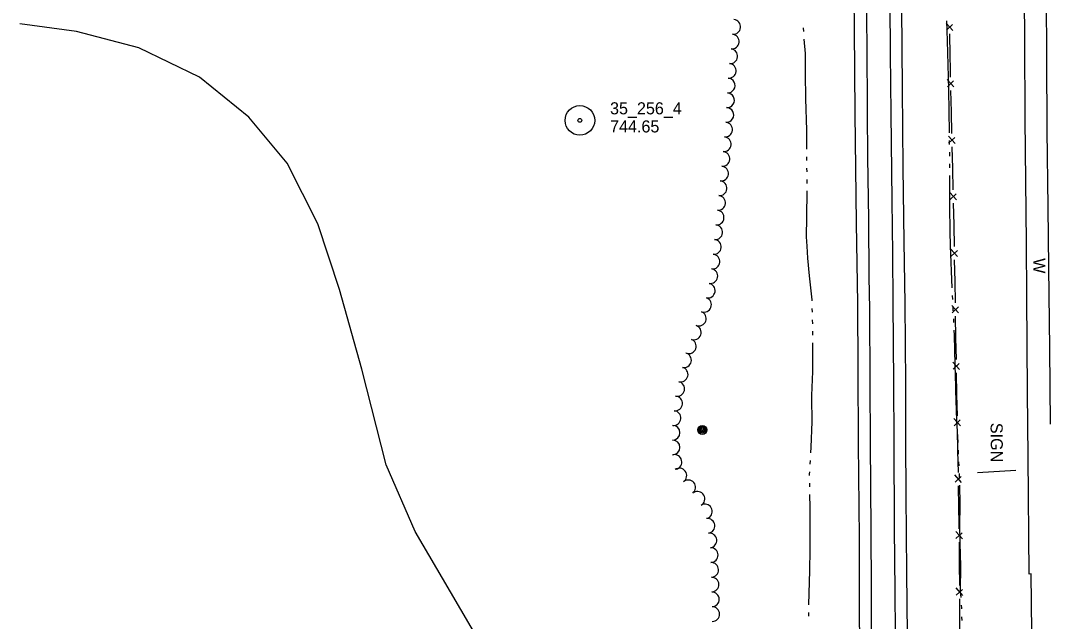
# Model space of a CAD drawing. Extents: x 589250 to 1188077, y 162953 to 363065.
# Drawn here: x 593723 to 594235, y 164518 to 164817 of the extents above; entities that cross this region are included whole.
import ezdxf

# ---------------------------------------------------------------- set-up
doc = ezdxf.new("R2010")
doc.units = 0
for name, color, linetype in [('E_DWY', 7, 'Continuous'), ('E_FEN_P', 7, 'Continuous'), ('E_LAND_TreeLine_P', 7, 'Continuous'), ('E_MAP_PassPoints', 7, 'Continuous'), ('E_MISCPROP', 7, 'Continuous'), ('E_RDWY', 7, 'Continuous'), ('E_RDWY_Gravel', 7, 'Continuous'), ('E_SGN', 7, 'Continuous'), ('E_SGN_Text', 7, 'Continuous'), ('E_WAL', 7, 'Continuous'), ('E_WAL_Text', 7, 'Continuous'), ('E_WTR_FlowLine', 7, 'Continuous')]:
    doc.layers.add(name, color=color, linetype=linetype)

msp = doc.modelspace()

# ---------------------------------------------------------------- linework, layer by layer
at = {"layer": 'E_DWY'}
for p, q in [((593750.33, 164811.53), (593722.1, 164815.32)), ((593781.32, 164803.43), (593750.33, 164811.53)), ((593811.62, 164788.71), (593781.32, 164803.43)), ((593836.14, 164768.78), (593811.62, 164788.71)), ((593855.25, 164746.06), (593836.14, 164768.78)), ((593870.41, 164715.75), (593855.25, 164746.06)), ((593881.25, 164683.12), (593870.41, 164715.75)), ((593892.29, 164643.47), (593881.25, 164683.12)), ((593904.44, 164595.94), (593892.29, 164643.47)), ((593918.81, 164562.75), (593904.44, 164595.94)), ((593936.38, 164532.73), (593918.81, 164562.75)), ((593961.79, 164489.76), (593936.38, 164532.73))]:
    msp.add_line(p, q, dxfattribs=at)
at = {"layer": 'E_FEN_P'}
for p, q in [((594186.36, 164811.97), (594183.05, 164815.65)), ((594183.11, 164812.08), (594186.25, 164814.95)), ((594185.06, 164799.56), (594184.89, 164810.29)), ((594185.17, 164792.62), (594185.06, 164799.56)), ((594185.26, 164788.83), (594185.17, 164792.62)), ((594186.88, 164783.88), (594183.54, 164787.54)), ((594183.62, 164783.98), (594186.74, 164786.86)), ((594185.66, 164771.47), (594185.41, 164782.19)), ((594185.9, 164760.74), (594185.66, 164771.47)), ((594187.52, 164755.78), (594184.18, 164759.45)), ((594184.26, 164755.88), (594187.38, 164758.76)), ((594186.3, 164743.37), (594186.05, 164754.1)), ((594186.54, 164732.64), (594186.3, 164743.37)), ((594188.16, 164727.69), (594184.82, 164731.35)), ((594184.9, 164727.78), (594188.02, 164730.67)), ((594186.94, 164715.28), (594186.7, 164726)), ((594186.95, 164715.05), (594186.94, 164715.28)), ((594187.13, 164704.55), (594186.95, 164715.05)), ((594188.72, 164699.58), (594185.4, 164703.26)), ((594185.46, 164699.7), (594188.6, 164702.56)), ((594187.43, 164687.18), (594187.24, 164697.91)), ((594187.61, 164676.45), (594187.43, 164687.18)), ((594189.2, 164671.48), (594185.88, 164675.16)), ((594185.95, 164671.6), (594189.08, 164674.47)), ((594187.91, 164659.08), (594187.73, 164669.81)), ((594188.1, 164648.35), (594187.91, 164659.08)), ((594189.69, 164643.39), (594186.37, 164647.07)), ((594186.43, 164643.5), (594189.57, 164646.37)), ((594188.41, 164630.98), (594188.22, 164641.71)), ((594188.6, 164620.25), (594188.41, 164630.98)), ((594190.19, 164615.29), (594186.87, 164618.97)), ((594186.93, 164615.4), (594190.07, 164618.27)), ((594188.91, 164602.88), (594188.72, 164613.61)), ((594189.1, 164592.15), (594188.91, 164602.88)), ((594190.69, 164587.19), (594187.37, 164590.87)), ((594187.43, 164587.3), (594190.57, 164590.17)), ((594189.41, 164574.78), (594189.22, 164585.51)), ((594189.55, 164566.79), (594189.41, 164574.78)), ((594191.1, 164559.07), (594187.82, 164562.79)), ((594189.57, 164564.05), (594189.55, 164566.79)), ((594187.85, 164559.22), (594191.02, 164562.06)), ((594189.68, 164546.68), (594189.61, 164557.41)), ((594189.75, 164535.95), (594189.68, 164546.68)), ((594191.28, 164530.97), (594188.01, 164534.69)), ((594188.03, 164531.12), (594191.2, 164533.95)), ((594189.86, 164518.58), (594189.79, 164529.31)), ((594189.93, 164507.85), (594189.86, 164518.58))]:
    msp.add_line(p, q, dxfattribs=at)
at = {"layer": 'E_LAND_TreeLine_P'}
for centre, start, end in [((594077.1, 164813.77), 264.2258, 84.2258), ((594076.37, 164806.48), 264.2258, 84.2258), ((594075.63, 164799.19), 264.2258, 84.2258), ((594074.89, 164791.9), 264.2258, 84.2258), ((594074.33, 164784.6), 267.3551, 87.3551), ((594073.99, 164777.28), 267.3551, 87.3551), ((594073.65, 164769.96), 267.3551, 87.3551), ((594073.05, 164762.66), 264.8114, 84.8114), ((594072.39, 164755.37), 264.8114, 84.8114), ((594071.72, 164748.07), 264.8114, 84.8114), ((594071.03, 164740.78), 264.3188, 84.3188), ((594070.3, 164733.49), 264.3188, 84.3188), ((594069.58, 164726.2), 264.3188, 84.3188), ((594068.85, 164718.91), 264.3188, 84.3188), ((594068.15, 164711.62), 264.6044, 84.6044), ((594067.46, 164704.32), 264.6044, 84.6044), ((594066.77, 164697.03), 264.6044, 84.6044), ((594065.7, 164689.79), 260.111, 80.111), ((594064.44, 164682.57), 260.111, 80.111), ((594062.55, 164675.52), 249.4535, 69.4535), ((594059.98, 164668.66), 249.4535, 69.4535), ((594057.48, 164661.78), 250.3915, 70.3915), ((594055.02, 164654.88), 250.3915, 70.3915), ((594052.62, 164647.96), 256.6662, 76.6662), ((594050.93, 164640.83), 256.6662, 76.6662), ((594049.24, 164633.7), 256.6662, 76.6662), ((594048.13, 164626.48), 264.159, 84.159), ((594047.39, 164619.19), 264.159, 84.159), ((594046.91, 164611.89), 270.08, 90.08), ((594046.92, 164604.56), 270.08, 90.08), ((594047.86, 164597.34), 282.7649, 102.7649), ((594050.3, 164590.57), 306.3663, 126.3663), ((594054.69, 164584.71), 309.905, 129.905), ((594059.29, 164579.02), 300.2816, 120.2816), ((594062.98, 164572.69), 300.2816, 120.2816), ((594064.29, 164565.55), 277.3817, 97.3817), ((594065.23, 164558.28), 277.3817, 97.3817), ((594065.88, 164551), 271.6711, 91.6711), ((594066.1, 164543.67), 271.6711, 91.6711), ((594066.31, 164536.35), 271.6711, 91.6711), ((594066.46, 164529.03), 271.1455, 91.1455), ((594066.61, 164521.7), 271.1455, 91.1455)]:
    msp.add_arc(centre, 3.66, start, end, dxfattribs=at)
at = {"layer": 'E_MAP_PassPoints'}
for radius in [7.38, 7.38, 7.38, 7.38, 0.945, 0.945, 0.945, 0.945]:
    msp.add_circle((594000.8, 164767.27), radius, dxfattribs=at)
at = {"layer": 'E_MISCPROP'}
for radius in [2.23, 1.67, 1.12, 0.558]:
    msp.add_circle((594061.69, 164613.31), radius, dxfattribs=at)
at = {"layer": 'E_RDWY'}
for p, q in [((594233.08, 164798.57), (594232.73, 164846.84)), ((594143.67, 164805.34), (594143.45, 164825.88)), ((594155.36, 164800.55), (594155.16, 164825.49)), ((594143.96, 164771.23), (594143.67, 164805.34)), ((594155.6, 164770.7), (594155.36, 164800.55)), ((594233.28, 164762.22), (594233.08, 164798.57)), ((594144.11, 164748.96), (594143.96, 164771.23)), ((594156.19, 164727.34), (594155.6, 164770.7)), ((594233.73, 164724.09), (594233.28, 164762.22)), ((594144.49, 164718), (594144.11, 164748.96)), ((594156.51, 164700.91), (594156.19, 164727.34)), ((594234.08, 164694.02), (594233.73, 164724.09)), ((594144.76, 164689.25), (594144.49, 164718)), ((594156.72, 164676.6), (594156.51, 164700.91)), ((594234.55, 164653.87), (594234.08, 164694.02)), ((594144.97, 164673.54), (594144.76, 164689.25)), ((594156.97, 164636.58), (594156.72, 164676.6)), ((594145.28, 164636.44), (594144.97, 164673.54)), ((594234.91, 164616.22), (594234.55, 164653.87)), ((594145.37, 164606.87), (594145.28, 164636.44)), ((594157.15, 164607.65), (594156.97, 164636.58)), ((594145.68, 164563.46), (594145.37, 164606.87)), ((594157.39, 164564.41), (594157.15, 164607.65)), ((594145.83, 164534.14), (594145.68, 164563.46)), ((594157.7, 164533.05), (594157.39, 164564.41)), ((594145.9, 164511.34), (594145.83, 164534.14)), ((594157.85, 164512.15), (594157.7, 164533.05))]:
    msp.add_line(p, q, dxfattribs=at)
at = {"layer": 'E_RDWY_Gravel'}
for p, q in [((594137.44, 164812.67), (594137.13, 164853.93)), ((594160.75, 164823.52), (594161.08, 164782.88)), ((594137.68, 164770.72), (594137.44, 164812.67)), ((594161.08, 164782.88), (594161.52, 164743.76)), ((594138.41, 164716.07), (594137.68, 164770.72)), ((594161.52, 164743.76), (594161.99, 164706.81)), ((594139, 164676.09), (594138.41, 164716.07)), ((594161.99, 164706.81), (594162.47, 164676.09)), ((594139.3, 164643.44), (594139, 164676.09)), ((594162.47, 164676.09), (594162.73, 164636.31)), ((594139.48, 164606.44), (594139.3, 164643.44)), ((594162.73, 164636.31), (594162.82, 164607.83)), ((594139.9, 164559.58), (594139.48, 164606.44)), ((594162.82, 164607.83), (594162.96, 164580.75)), ((594162.96, 164580.75), (594163.26, 164542.32)), ((594139.97, 164523.72), (594139.9, 164559.58)), ((594163.26, 164542.32), (594163.67, 164511.52)), ((594225.57, 164512.91), (594225.31, 164541.67)), ((594140.26, 164492.59), (594139.97, 164523.72))]:
    msp.add_line(p, q, dxfattribs=at)
at = {"layer": 'E_SGN'}
msp.add_line((594198.57, 164592.09), (594217.71, 164593.3), dxfattribs=at)
at = {"layer": 'E_WAL'}
for p, q in [((594222.12, 164807.04), (594221.78, 164846.86)), ((594222.4, 164767.83), (594222.12, 164807.04)), ((594222.96, 164706.3), (594222.4, 164767.83)), ((594223.17, 164679.47), (594222.96, 164706.3)), ((594223.49, 164632.02), (594223.17, 164679.47)), ((594223.82, 164599.86), (594223.49, 164632.02)), ((594224.29, 164541.56), (594223.82, 164599.86)), ((594225.31, 164541.67), (594224.29, 164541.56))]:
    msp.add_line(p, q, dxfattribs=at)
at = {"layer": 'E_WTR_FlowLine'}
for p, q in [((594183.63, 164806.9), (594183.34, 164816.86)), ((594112.17, 164811.48), (594112.04, 164813.37)), ((594113.08, 164800.51), (594112.46, 164807.72)), ((594184.12, 164788.94), (594183.63, 164806.9)), ((594113.11, 164788.34), (594113.08, 164800.51)), ((594113.25, 164780.34), (594113.11, 164788.34)), ((594184.3, 164782.5), (594184.12, 164788.94)), ((594113.29, 164777.9), (594113.25, 164780.34)), ((594184.63, 164761.28), (594184.3, 164782.5)), ((594113.7, 164762.42), (594113.29, 164777.9)), ((594113.68, 164752.94), (594113.7, 164762.42)), ((594184.64, 164761.02), (594184.63, 164761.28)), ((594184.74, 164755.24), (594184.7, 164757.17)), ((594113.67, 164748.07), (594113.67, 164749.16)), ((594113.68, 164747.27), (594113.67, 164748.07)), ((594184.84, 164749.46), (594184.8, 164751.39)), ((594113.82, 164741.6), (594113.77, 164743.49)), ((594184.93, 164744.04), (594184.9, 164745.61)), ((594184.93, 164743.69), (594184.93, 164744.04)), ((594113.95, 164735.93), (594113.9, 164737.82)), ((594184.93, 164724.53), (594184.93, 164739.83)), ((594113.69, 164719.18), (594113.94, 164732.15)), ((594185.06, 164711.91), (594184.93, 164724.53)), ((594113.61, 164709.26), (594113.69, 164719.18)), ((594185.13, 164704.83), (594185.06, 164711.91)), ((594113.88, 164704.75), (594113.61, 164709.26)), ((594114.25, 164698.67), (594113.88, 164704.75)), ((594186.06, 164684), (594185.13, 164704.83)), ((594115.07, 164689.92), (594114.25, 164698.67)), ((594116.32, 164678.04), (594115.07, 164689.92)), ((594116.34, 164677.46), (594116.32, 164678.04)), ((594186.32, 164678.23), (594186.24, 164680.15)), ((594116.47, 164671.79), (594116.43, 164673.68)), ((594186.58, 164672.46), (594186.5, 164674.38)), ((594116.61, 164666.13), (594116.56, 164668.02)), ((594186.84, 164666.68), (594186.76, 164668.61)), ((594116.72, 164661.78), (594116.7, 164662.35)), ((594116.71, 164660.46), (594116.72, 164661.78)), ((594187.13, 164660.38), (594187.01, 164662.84)), ((594187.51, 164645.64), (594187.13, 164660.38)), ((594116.63, 164642.27), (594116.69, 164656.68)), ((594187.76, 164634.92), (594187.51, 164645.64)), ((594116.15, 164630.45), (594116.63, 164642.27)), ((594187.8, 164633.11), (594187.76, 164634.92)), ((594116.18, 164629.28), (594116.15, 164630.45)), ((594188.4, 164617.92), (594187.8, 164633.11)), ((594116.42, 164617.27), (594116.18, 164629.28)), ((594115.88, 164604.79), (594116.42, 164617.27)), ((594188.94, 164607.02), (594188.4, 164617.92)), ((594115.71, 164601.89), (594115.88, 164604.79)), ((594189.23, 164601.25), (594189.13, 164603.17)), ((594115.38, 164596.23), (594115.49, 164598.12)), ((594189.47, 164595.47), (594189.39, 164597.4)), ((594115.09, 164591.21), (594115.16, 164592.46)), ((594115.1, 164590.57), (594115.09, 164591.21)), ((594189.7, 164589.7), (594189.62, 164591.62)), ((594115.19, 164584.9), (594115.16, 164586.79)), ((594189.98, 164576.42), (594189.82, 164585.85)), ((594115.36, 164574.74), (594115.26, 164581.12)), ((594115.42, 164560.03), (594115.36, 164574.74)), ((594189.86, 164565.27), (594189.98, 164576.42)), ((594189.93, 164557.93), (594189.86, 164565.27)), ((594115.31, 164553.71), (594115.42, 164560.03)), ((594189.94, 164556.75), (594189.93, 164557.93)), ((594115.13, 164543.38), (594115.31, 164553.71)), ((594190.27, 164545.61), (594189.94, 164556.75)), ((594114.74, 164526.31), (594115.13, 164543.38)), ((594190.22, 164533.11), (594190.27, 164545.61)), ((594190.42, 164530.01), (594190.22, 164533.11)), ((594114.72, 164520.64), (594114.73, 164522.53)), ((594190.76, 164524.72), (594190.66, 164526.17)), ((594190.77, 164524.24), (594190.76, 164524.72)), ((594190.94, 164518.47), (594190.88, 164520.39))]:
    msp.add_line(p, q, dxfattribs=at)

# ---------------------------------------------------------------- texts
at = {"layer": 'E_MAP_PassPoints'}
for s, p in [('35_256_4', (594015.8, 164770.26)), ('35_256_4', (594015.8, 164770.26)), ('35_256_4', (594015.8, 164770.26)), ('35_256_4', (594015.8, 164770.26)), ('744.65', (594015.8, 164761.26)), ('744.65', (594015.8, 164761.26)), ('744.65', (594015.8, 164761.26)), ('744.65', (594015.8, 164761.26))]:
    msp.add_text(s, height=6, dxfattribs=at).set_placement(p)
at = {"layer": 'E_SGN_Text'}
msp.add_text('SIGN', height=6, rotation=270.3819, dxfattribs=at).set_placement((594205.12, 164616.8))
at = {"layer": 'E_WAL_Text'}
msp.add_text('W', height=6, rotation=270.3819, dxfattribs=at).set_placement((594226.33, 164698.68))

doc.saveas('drawing.dxf')
